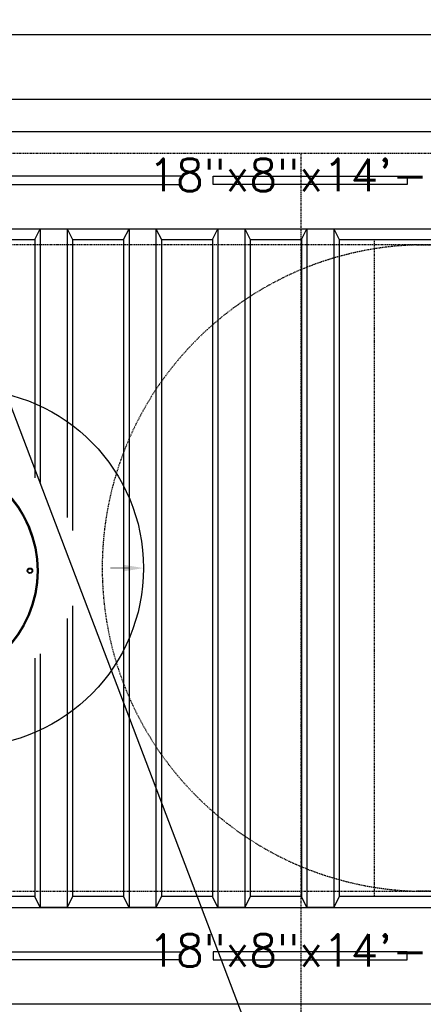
# Model space of a CAD drawing. Extents: x -169 to 7270, y -140 to 2984.
# Tile 683 of 718: x 6623 to 6698, y 1398 to 1581. Entities that reach past the tile are written whole.
import ezdxf
from ezdxf.enums import TextEntityAlignment as Align

# ---------------------------------------------------------------- set-up
doc = ezdxf.new("R2010")
doc.units = 0
doc.header["$MEASUREMENT"] = 0
doc.header["$PDSIZE"] = 1
doc.linetypes.add('HIDDEN3', pattern=[0.1875, 0.125, -0.0625])
doc.linetypes.add('VAPOR', pattern=[0.375, 0.25, -0.125])
doc.layers.get('0').update_dxf_attribs({"color": 255, "linetype": 'CONTINUOUS'})
doc.layers.get('DEFPOINTS').update_dxf_attribs({"linetype": 'CONTINUOUS'})
for name, color, linetype in [('DIM', 3, 'CONTINUOUS'), ('MULTI-PORT-MANHOLE', 4, 'CONTINUOUS'), ('PIPIMG-PRODUCT-PREMIUM', 5, 'CONTINUOUS'), ('PIPING-VAPOR', 3, 'VAPOR'), ('TANK-ANCHOR', 4, 'CONTINUOUS'), ('TANK-SLAB', 6, 'CONTINUOUS'), ('TANK-SLOPE', 3, 'CONTINUOUS'), ('TANK-UST', 5, 'CONTINUOUS'), ('TANK-UST-RIB', 7, 'CONTINUOUS'), ('TEXT', 3, 'CONTINUOUS')]:
    doc.layers.add(name, color=color, linetype=linetype)
doc.layers.add('FREEZE-LINES', color=8, linetype='CONTINUOUS', plot=False)
doc.styles.add('SIMPLEX', font='simplex')
doc.dimstyles.new('DIM64', dxfattribs={"dimscale": 64, "dimtxt": 0.09375, "dimasz": 0.09375, "dimexe": 0.0625, "dimexo": 0.0625, "dimgap": 0.046875, "dimtad": 1, "dimdec": 4, "dimzin": 3, "dimdsep": 46, "dimlunit": 4, "dimtxsty": 'SIMPLEX', "dimcen": 0, "dimclrd": 256, "dimclre": 256, "dimclrt": 256, "dimadec": 0, "dimazin": 0, "dimtfac": 1, "dimtdec": 4, "dimtmove": 0, "dimatfit": 3, "dimfxl": 1, "dimfrac": 2, "dimtolj": 1, "dimtzin": 0, "dimarcsym": 0})

# ---------------------------------------------------------------- blocks, each defined once
blk = doc.blocks.new('*D91')
at = {"layer": 'DEFPOINTS', "color": 0, "transparency": 16777216}
for p in [(7015.69, 1626.52), (6391.69, 1578.02), (7015.69, 1578.02)]:
    blk.add_point(p, dxfattribs=at)
at = {"layer": 'DIM', "lineweight": -2, "transparency": 16777216}
for p, q in [((6391.69, 1582.02), (6391.69, 1630.52)), ((7015.69, 1582.02), (7015.69, 1630.52)), ((6397.69, 1626.52), (7009.69, 1626.52))]:
    blk.add_line(p, q, dxfattribs=at)
at = {"layer": 'DIM', "transparency": 16777216}
for points in [[(6397.69, 1627.52), (6397.69, 1625.52), (6391.69, 1626.52)], [(7009.69, 1627.52), (7009.69, 1625.52), (7015.69, 1626.52)]]:
    blk.add_solid(points, dxfattribs=at)
at = {"layer": 'DIM', "transparency": 16777216, "insert": (6703.69, 1634.09), "char_height": 6, "attachment_point": 5, "style": 'SIMPLEX'}
blk.add_mtext('\\A1;52\'-0" (F.V. TANK SLAB)', dxfattribs=at)

msp = doc.modelspace()

# ---------------------------------------------------------------- linework, layer by layer
msp.add_line((7227.06711, -85.74757), (6073.81621, 2951.61634))
at = {"layer": 'FREEZE-LINES', "linetype": 'Continuous'}
msp.add_line((7225.69428, 1398.01839), (6181.69428, 1398.01839), dxfattribs=at)
at = {"layer": 'MULTI-PORT-MANHOLE', "color": 1}
msp.add_lwpolyline([(6624.8459, 1478.14564), (6624.6294, 1478.52064), (6624.8459, 1478.89564), (6625.27891, 1478.89564), (6625.49542, 1478.52064), (6625.27891, 1478.14564)], close=True, dxfattribs=at)
at = {"layer": 'MULTI-PORT-MANHOLE', "color": 4}
msp.add_circle((6605.37491, 1478.52064), 21.1875, dxfattribs=at)
at = {"layer": 'MULTI-PORT-MANHOLE', "color": 1}
msp.add_circle((6605.37491, 1478.52064), 21, dxfattribs=at)
at = {"layer": 'MULTI-PORT-MANHOLE', "color": 2}
msp.add_circle((6625.06241, 1478.52064), 0.5, dxfattribs=at)
at = {"layer": 'PIPIMG-PRODUCT-PREMIUM'}
msp.add_line((6753.19504, 1566.01839), (6391.69428, 1566.01839), dxfattribs=at)
at = {"layer": 'PIPING-VAPOR', "ltscale": 0.5}
for p, q in [((6737.69428, 1556.01839), (6391.69428, 1556.01839)), ((6675.31928, 1556.01839), (6675.31928, 1394.01839))]:
    msp.add_line(p, q, dxfattribs=at)
at = {"layer": 'TANK-ANCHOR'}
for points in [[(6785.05012, 1560.01839), (6611.05012, 1560.01839), (6611.05012, 1542.01839), (6785.05012, 1542.01839)], [(6785.05012, 1398.01993), (6611.05012, 1398.01993), (6611.05012, 1416.01993), (6785.05012, 1416.01993)]]:
    msp.add_lwpolyline(points, close=True, dxfattribs=at)
at = {"layer": 'TANK-ANCHOR', "color": 7}
for points in [[(6653.05012, 1550.26839), (6653.05012, 1551.76839), (6617.05012, 1551.76839), (6617.05012, 1550.26839)], [(6659.05012, 1550.26839), (6659.05012, 1551.76839), (6695.05012, 1551.76839), (6695.05012, 1550.26839)], [(6653.05012, 1407.76993), (6653.05012, 1406.26993), (6617.05012, 1406.26993), (6617.05012, 1407.76993)], [(6659.05012, 1407.76993), (6659.05012, 1406.26993), (6695.05012, 1406.26993), (6695.05012, 1407.76993)]]:
    msp.add_lwpolyline(points, close=True, dxfattribs=at)
at = {"layer": 'TANK-SLAB'}
msp.add_lwpolyline([(7015.69428, 1218.01839), (7015.69428, 1578.01839), (6391.69428, 1578.01839), (6391.69428, 1218.01839)], close=True, dxfattribs=at)
at = {"layer": 'TANK-SLOPE'}
msp.add_lwpolyline([(6527.52923, 1513.65324), (6613.50472, 1512.20116, -0.983261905), (6613.50412, 1445.83561), (6527.52861, 1444.38507, -1.017023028)], format="xyb", close=True, dxfattribs=at)
at = {"layer": 'TANK-SLOPE', "const_width": 0.125}
msp.add_lwpolyline([(6643.63178, 1479.0181), (6639.99099, 1479.0181)], dxfattribs=at)
at = {"layer": 'TANK-SLOPE'}
msp.add_solid([(6642.38178, 1478.3931), (6646.13178, 1479.0181), (6642.38178, 1479.6431)], dxfattribs=at)
at = {"layer": 'TANK-UST', "color": 2, "linetype": 'HIDDEN3'}
msp.add_line((6688.94428, 1540.01839), (6688.94428, 1418.01839), dxfattribs=at)
at = {"layer": 'TANK-UST'}
for points in [[(6616.44428, 1540.01839), (6625.94428, 1540.01839), (6626.94428, 1542.01839), (6631.94428, 1542.01839), (6632.94428, 1540.01839), (6642.44428, 1540.01839), (6643.44428, 1542.01839), (6648.44428, 1542.01839), (6649.44428, 1540.01839), (6658.94428, 1540.01839), (6659.94428, 1542.01839), (6664.94428, 1542.01839), (6665.94428, 1540.01839), (6675.44428, 1540.01839), (6676.44428, 1542.01839), (6681.44428, 1542.01839), (6682.44428, 1540.01839), (6701.19428, 1540.01839)], [(6701.19428, 1418.01839), (6682.44428, 1418.01839), (6681.44428, 1416.01839), (6676.44428, 1416.01839), (6675.44428, 1418.01839), (6665.94428, 1418.01839), (6664.94428, 1416.01839), (6659.94428, 1416.01839), (6658.94428, 1418.01839), (6649.44428, 1418.01839), (6648.44428, 1416.01839), (6643.44428, 1416.01839), (6642.44428, 1418.01839), (6632.94428, 1418.01839), (6631.94428, 1416.01839), (6626.94428, 1416.01839), (6625.94428, 1418.01839), (6616.44428, 1418.01839)]]:
    msp.add_lwpolyline(points, dxfattribs=at)
at = {"layer": 'TANK-UST', "color": 2, "linetype": 'HIDDEN3'}
msp.add_lwpolyline([(6490.44428, 1539.01839), (6485.93173, 1539.01839, 0.9539575), (6485.93173, 1419.01839), (6490.44428, 1419.01839), (6585.69448, 1419.01839), (6684.71383, 1419.01839), (6909.71383, 1419.01839), (6914.20703, 1419.01839, 0.9539575), (6914.20703, 1539.01839), (6909.71383, 1539.01839), (6684.71383, 1539.01839), (6585.69448, 1539.01839)], format="xyb", close=True, dxfattribs=at)
msp.add_lwpolyline([(6701.19428, 1419.01839), (6696.67761, 1419.01839, -0.97023306), (6696.67761, 1539.01839), (6701.19428, 1539.01839)], format="xyb", dxfattribs=at)
at = {"layer": 'TANK-UST-RIB'}
for p, q in [((6626.94428, 1542.01839), (6626.94428, 1494.92154)), ((6631.94428, 1542.01839), (6631.94428, 1488.39443)), ((6643.44428, 1542.01839), (6643.44428, 1416.01839)), ((6648.44428, 1542.01839), (6648.44428, 1416.01839)), ((6659.94428, 1542.01839), (6659.94428, 1416.01839)), ((6664.94428, 1542.01839), (6664.94428, 1416.01839)), ((6676.44428, 1542.01839), (6676.44428, 1416.01839)), ((6681.44428, 1542.01839), (6681.44428, 1416.01839)), ((6625.94428, 1540.01839), (6625.94428, 1495.74891)), ((6632.94428, 1540.01839), (6632.94428, 1486.01197)), ((6642.44428, 1540.01839), (6642.44428, 1418.01839)), ((6649.44428, 1540.01839), (6649.44428, 1418.01839)), ((6658.94428, 1540.01839), (6658.94428, 1418.01839)), ((6665.94428, 1540.01839), (6665.94428, 1418.01839)), ((6675.44428, 1540.01839), (6675.44428, 1418.01839)), ((6682.44428, 1540.01839), (6682.44428, 1418.01839)), ((6632.94428, 1472.02481), (6632.94428, 1418.01839)), ((6631.94428, 1469.64235), (6631.94428, 1416.01839)), ((6626.94428, 1463.11524), (6626.94428, 1416.01839)), ((6625.94428, 1462.28788), (6625.94428, 1418.01839))]:
    msp.add_line(p, q, dxfattribs=at)

# ---------------------------------------------------------------- texts
at = {"layer": 'TEXT', "style": 'SIMPLEX'}
for p in [(6698.05012, 1552.01839), (6698.05012, 1408.01993)]:
    msp.add_text('18"x8"x14\'-6" DEADMAN', height=6, dxfattribs=at).set_placement(p, align=Align.MIDDLE)

# ---------------------------------------------------------------- dimensions: what is measured, and where the dimension line sits
at = {"layer": 'DIM'}
dim = msp.add_linear_dim(base=(7015.69428, 1626.51839), p1=(6391.69428, 1578.01839), p2=(7015.69428, 1578.01839), text='<> (F.V. TANK SLAB)', dimstyle='DIM64', dxfattribs=at)
dim.commit()
dim.dimension.update_dxf_attribs({"geometry": '*D91', "text_midpoint": (6703.69428, 1634.08982)})

doc.saveas('drawing.dxf')
